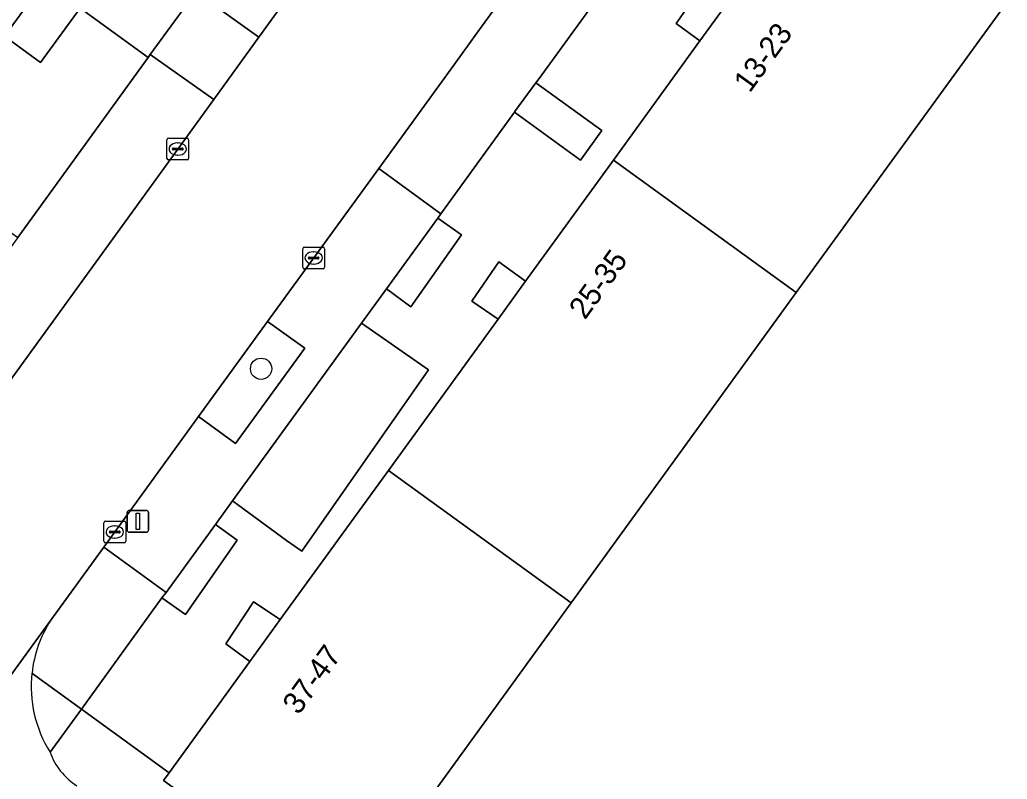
# Model space of a CAD drawing. Extents: x 159674 to 160531, y 382172 to 382904.
# Drawn here: x 160293.73 to 160339.08, y 382590.93 to 382625.81 of the extents above; entities that cross this region are included whole.
import ezdxf

# ---------------------------------------------------------------- set-up
doc = ezdxf.new("R2010")
doc.units = 0
for name, color, linetype in [('IMGEO_Boom', 7, 'Continuous'), ('IMGEO_Erf', 7, 'Continuous'), ('IMGEO_Groenvoorziening', 7, 'Continuous'), ('IMGEO_Kolk', 7, 'Continuous'), ('IMGEO_Lichtmast', 7, 'Continuous'), ('IMGEO_Muur', 7, 'Continuous'), ('IMGEO_Pand', 7, 'Continuous'), ('IMGEO_Pand_nummerreeks', 7, 'Continuous'), ('IMGEO_Rijbaan_lokaal_gesloten', 7, 'Continuous'), ('IMGEO_Rijbaan_lokaal_open', 7, 'Continuous'), ('IMGEO_Voetpad_open', 7, 'Continuous')]:
    doc.layers.add(name, color=color, linetype=linetype)

msp = doc.modelspace()

# ---------------------------------------------------------------- linework, layer by layer
at = {"layer": 'IMGEO_Boom'}
msp.add_circle((160304.817, 382609.777), 0.489, dxfattribs=at)
at = {"layer": 'IMGEO_Erf'}
msp.add_lwpolyline([(160279.477, 382626.12), (160284.088, 382622.763), (160285.838, 382625.288), (160290.642, 382621.897), (160288.85, 382619.295), (160289.606, 382618.745), (160293.648, 382615.802), (160299.627, 382624.071), (160296.504, 382626.342), (160294.691, 382623.849), (160293.034, 382625.054), (160294.847, 382627.547)], dxfattribs=at)
at = {"layer": 'IMGEO_Groenvoorziening'}
msp.add_lwpolyline([(160339.718, 382627.522), (160329.387, 382613.273), (160319.055, 382599.025), (160308.724, 382584.776), (160300.328, 382590.864), (160300.591, 382591.227), (160296.561, 382594.149), (160295.125, 382592.171)], dxfattribs=at)
for points in [[(160326.195, 382626.539), (160325.056, 382627.328), (160323.88, 382625.632), (160324.966, 382624.844)], [(160317.434, 382622.912), (160316.505, 382621.632), (160316.452, 382621.559), (160319.476, 382619.364), (160320.459, 382620.718)], [(160312.924, 382616.698), (160310.567, 382613.449), (160311.698, 382612.628), (160314.02, 382615.926)], [(160316.956, 382613.796), (160315.735, 382614.681), (160314.493, 382612.887), (160315.694, 382612.056)], [(160305.116, 382611.954), (160301.944, 382607.584), (160303.645, 382606.349), (160306.817, 382610.719)], [(160311.796, 382610.215), (160309.422, 382611.872), (160303.496, 382603.706), (160305.988, 382601.897), (160306.692, 382601.405), (160312.501, 382609.723)], [(160302.715, 382602.63), (160300.449, 382599.507), (160300.264, 382599.252), (160301.344, 382598.5), (160303.717, 382601.903)], [(160305.689, 382598.258), (160304.47, 382599.068), (160303.19, 382597.142), (160304.297, 382596.339)]]:
    msp.add_lwpolyline(points, close=True, dxfattribs=at)
msp.add_arc((160298.017, 382593.204), 3.071, 199.6505, 237.0788, dxfattribs=at)
at = {"layer": 'IMGEO_Kolk'}
for p, q in [((160300.487, 382619.441), (160300.487, 382620.293)), ((160300.562, 382620.367), (160301.414, 382620.367)), ((160300.975, 382620.147), (160301, 382620.147)), ((160301.488, 382620.293), (160301.488, 382619.441)), ((160300.746, 382619.861), (160300.746, 382619.873)), ((160301.184, 382619.824), (160300.786, 382619.824)), ((160300.789, 382619.91), (160301.187, 382619.91)), ((160300.998, 382619.587), (160300.973, 382619.587)), ((160301.23, 382619.873), (160301.23, 382619.861)), ((160301.414, 382619.367), (160300.562, 382619.367)), ((160306.731, 382614.44), (160306.731, 382615.292)), ((160306.806, 382615.366), (160307.658, 382615.366)), ((160307.219, 382615.146), (160307.244, 382615.146)), ((160307.732, 382615.292), (160307.732, 382614.44)), ((160306.99, 382614.86), (160306.99, 382614.872)), ((160307.428, 382614.823), (160307.03, 382614.823)), ((160307.033, 382614.909), (160307.431, 382614.909)), ((160307.242, 382614.586), (160307.217, 382614.586)), ((160307.474, 382614.872), (160307.474, 382614.86)), ((160307.658, 382614.366), (160306.806, 382614.366)), ((160297.671, 382602.781), (160298.523, 382602.781)), ((160297.596, 382601.855), (160297.596, 382602.707)), ((160297.855, 382602.275), (160297.855, 382602.287)), ((160297.898, 382602.324), (160298.296, 382602.324)), ((160298.084, 382602.561), (160298.109, 382602.561)), ((160298.339, 382602.287), (160298.339, 382602.275)), ((160298.597, 382602.707), (160298.597, 382601.855)), ((160298.293, 382602.238), (160297.895, 382602.238)), ((160298.107, 382602.001), (160298.082, 382602.001)), ((160298.523, 382601.781), (160297.671, 382601.781))]:
    msp.add_line(p, q, dxfattribs=at)
for points in [[(160300.487, 382619.441), (160300.487, 382620.293)], [(160300.562, 382620.367), (160301.414, 382620.367)], [(160301.488, 382620.293), (160301.488, 382619.441)], [(160301.414, 382619.367), (160300.562, 382619.367)], [(160306.731, 382614.44), (160306.731, 382615.292)], [(160306.806, 382615.366), (160307.658, 382615.366)], [(160307.732, 382615.292), (160307.732, 382614.44)], [(160307.658, 382614.366), (160306.806, 382614.366)], [(160297.671, 382602.781), (160298.523, 382602.781)], [(160297.596, 382601.855), (160297.596, 382602.707)], [(160298.597, 382602.707), (160298.597, 382601.855)], [(160298.523, 382601.781), (160297.671, 382601.781)]]:
    msp.add_lwpolyline(points, dxfattribs=at)
for centre, radius, start, end in [((160300.564, 382620.291), 0.0765, 91.552, 178.448), ((160300.564, 382620.291), 0.0765, 91.552, 178.448), ((160301.412, 382620.291), 0.0765, 1.552, 88.448), ((160301.412, 382620.291), 0.0765, 1.552, 88.448), ((160300.786, 382619.87), 0.0403, 85.8775, 175.7526), ((160300.783, 382619.86), 0.0366, 178.938, 274.7102), ((160301.187, 382619.867), 0.043, 264.8664, 352.4533), ((160301.191, 382619.872), 0.0386, 1.7309, 96.639), ((160300.564, 382619.443), 0.0765, 181.552, 268.448), ((160300.564, 382619.443), 0.0765, 181.552, 268.448), ((160301.412, 382619.443), 0.0765, 271.552, 358.448), ((160301.412, 382619.443), 0.0765, 271.552, 358.448), ((160306.808, 382615.29), 0.0765, 91.552, 178.448), ((160306.808, 382615.29), 0.0765, 91.552, 178.448), ((160307.656, 382615.29), 0.0765, 1.552, 88.448), ((160307.656, 382615.29), 0.0765, 1.552, 88.448), ((160307.03, 382614.869), 0.0403, 85.8775, 175.7526), ((160307.027, 382614.859), 0.0366, 178.938, 274.7102), ((160307.431, 382614.866), 0.043, 264.8664, 352.4533), ((160307.435, 382614.871), 0.0386, 1.7309, 96.639), ((160306.808, 382614.442), 0.0765, 181.552, 268.448), ((160306.808, 382614.442), 0.0765, 181.552, 268.448), ((160307.656, 382614.442), 0.0765, 271.552, 358.448), ((160307.656, 382614.442), 0.0765, 271.552, 358.448), ((160297.673, 382602.705), 0.0765, 91.552, 178.448), ((160297.673, 382602.705), 0.0765, 91.552, 178.448), ((160298.521, 382602.705), 0.0765, 1.552, 88.448), ((160298.521, 382602.705), 0.0765, 1.552, 88.448), ((160297.895, 382602.284), 0.0403, 85.8775, 175.7526), ((160297.892, 382602.274), 0.0366, 178.938, 274.7102), ((160298.296, 382602.281), 0.043, 264.8664, 352.4533), ((160298.3, 382602.286), 0.0386, 1.7309, 96.639), ((160297.673, 382601.857), 0.0765, 181.552, 268.448), ((160297.673, 382601.857), 0.0765, 181.552, 268.448), ((160298.521, 382601.857), 0.0765, 271.552, 358.448), ((160298.521, 382601.857), 0.0765, 271.552, 358.448)]:
    msp.add_arc(centre, radius, start, end, dxfattribs=at)
for centre, major_axis, ratio, start_param, end_param in [((160300.974, 382619.867), (-0.387, 0.002), 0.722429, 4.712389, 7.853982), ((160300.999, 382619.867), (-0.39, 0.002), 0.717154, 1.570796, 4.712389), ((160307.218, 382614.866), (-0.387, 0.002), 0.722429, 4.712389, 7.853982), ((160307.243, 382614.866), (-0.39, 0.002), 0.717154, 1.570796, 4.712389), ((160298.083, 382602.281), (-0.387, 0.002), 0.722429, 4.712389, 7.853982), ((160298.108, 382602.281), (-0.39, 0.002), 0.717154, 1.570796, 4.712389)]:
    msp.add_ellipse(centre, major_axis=major_axis, ratio=ratio, start_param=start_param, end_param=end_param, dxfattribs=at)
at = {"layer": 'IMGEO_Lichtmast'}
for p, q in [((160298.759, 382603.271), (160299.549, 382603.271)), ((160299.549, 382603.271), (160298.759, 382603.271)), ((160298.659, 382602.371), (160298.659, 382603.171)), ((160298.659, 382603.171), (160298.659, 382602.371)), ((160299.649, 382603.171), (160299.649, 382602.371)), ((160299.649, 382602.371), (160299.649, 382603.171)), ((160299.549, 382602.271), (160298.759, 382602.271)), ((160298.759, 382602.271), (160299.549, 382602.271))]:
    msp.add_line(p, q, dxfattribs=at)
msp.add_lwpolyline([(160299.079, 382603.146), (160299.229, 382603.146), (160299.229, 382602.396), (160299.079, 382602.396), (160299.079, 382603.146)], dxfattribs=at)
for centre, start, end in [((160298.759, 382603.171), 90, 180), ((160298.759, 382603.171), 90, 180), ((160299.549, 382603.171), 0, 90), ((160299.549, 382603.171), 360, 90), ((160298.759, 382602.371), 180, 270), ((160298.759, 382602.371), 180, 270), ((160299.549, 382602.371), 270, 0), ((160299.549, 382602.371), 270, 0)]:
    msp.add_arc(centre, 0.1, start, end, dxfattribs=at)
at = {"layer": 'IMGEO_Muur'}
msp.add_lwpolyline([(160293.648, 382615.802), (160299.627, 382624.071)], dxfattribs=at)
at = {"layer": 'IMGEO_Pand'}
for points in [[(160339.718, 382627.522), (160331.322, 382633.61), (160326.195, 382626.539), (160324.966, 382624.844), (160320.991, 382619.361), (160329.387, 382613.273)], [(160297.081, 382631.057), (160294.639, 382627.698), (160294.847, 382627.547), (160296.504, 382626.342), (160299.627, 382624.071), (160299.725, 382624.206), (160301.82, 382627.087), (160302.069, 382627.43)], [(160296.504, 382626.342), (160294.847, 382627.547), (160293.034, 382625.054), (160294.691, 382623.849)], [(160329.387, 382613.273), (160320.991, 382619.361), (160316.956, 382613.796), (160315.694, 382612.056), (160310.659, 382605.113), (160319.055, 382599.025)], [(160319.055, 382599.025), (160310.659, 382605.113), (160305.689, 382598.258), (160304.297, 382596.339), (160300.591, 382591.227), (160300.328, 382590.864), (160308.724, 382584.776)]]:
    msp.add_lwpolyline(points, close=True, dxfattribs=at)
at = {"layer": 'IMGEO_Rijbaan_lokaal_gesloten'}
for points in [[(160315.311, 382639.622), (160304.717, 382625.008), (160302.639, 382622.143), (160290.62, 382605.563), (160279.709, 382590.612), (160279.414, 382590.208), (160269.482, 382576.534), (160263.507, 382568.309), (160253.466, 382554.485), (160253.079, 382553.951), (160242.339, 382539.119), (160232.376, 382525.365), (160226.58, 382517.362), (160218.061, 382505.6), (160216.652, 382503.655), (160216.208, 382503.063), (160216.121, 382502.946), (160214.024, 382500), (160205.773, 382488.409), (160195.682, 382474.429), (160187.988, 382463.77), (160179.328, 382451.773), (160168.227, 382436.541)], [(160249.155, 382534.809), (160256.944, 382545.554), (160259.145, 382548.59), (160262.654, 382553.43), (160263.762, 382554.959), (160267.262, 382559.788), (160279.748, 382577.012), (160283.38, 382582.021), (160283.56, 382582.27), (160285.497, 382584.942), (160285.942, 382585.556), (160295.155, 382598.231), (160297.594, 382601.591), (160301.944, 382607.584), (160305.116, 382611.954), (160310.216, 382618.98), (160313.661, 382623.726), (160314.718, 382625.182), (160318.081, 382629.815)]]:
    msp.add_lwpolyline(points, dxfattribs=at)
at = {"layer": 'IMGEO_Rijbaan_lokaal_open'}
msp.add_lwpolyline([(160295.155, 382598.231), (160285.942, 382585.556)], dxfattribs=at)
for centre, radius, start, end in [((160299.924, 382595.176), 5.663, 147.3539, 173.6526), ((160299.906, 382595.174), 5.646, 173.6175, 212.1343), ((160298.017, 382593.204), 3.071, 199.6505, 237.0788)]:
    msp.add_arc(centre, radius, start, end, dxfattribs=at)
at = {"layer": 'IMGEO_Voetpad_open'}
for points in [[(160333.537, 382670.671), (160303.037, 382628.76), (160302.069, 382627.43), (160301.82, 382627.087), (160304.717, 382625.008), (160315.311, 382639.622), (160336.801, 382669.305)], [(160320.916, 382627.71), (160317.578, 382623.11), (160317.434, 382622.912), (160320.459, 382620.718), (160319.476, 382619.364), (160316.452, 382621.559), (160313.066, 382616.893), (160312.924, 382616.698), (160314.02, 382615.926), (160311.698, 382612.628), (160310.567, 382613.449), (160309.422, 382611.872), (160311.796, 382610.215), (160312.501, 382609.723), (160306.692, 382601.405), (160305.988, 382601.897), (160303.496, 382603.706), (160302.715, 382602.63), (160303.717, 382601.903), (160301.344, 382598.5), (160300.264, 382599.252), (160296.561, 382594.149), (160300.591, 382591.227), (160304.297, 382596.339), (160303.19, 382597.142), (160304.47, 382599.068), (160305.689, 382598.258), (160310.659, 382605.113), (160315.694, 382612.056), (160314.493, 382612.887), (160315.735, 382614.681), (160316.956, 382613.796), (160320.991, 382619.361), (160324.966, 382624.844), (160323.88, 382625.632), (160325.056, 382627.328)], [(160302.639, 382622.143), (160299.725, 382624.206), (160299.627, 382624.071), (160293.648, 382615.802), (160289.085, 382609.536), (160286.703, 382606.273), (160286.379, 382603.191)], [(160290.62, 382605.563), (160302.639, 382622.143)], [(160300.264, 382599.252), (160300.449, 382599.507), (160297.594, 382601.591), (160295.155, 382598.231)], [(160294.295, 382595.802), (160296.561, 382594.149), (160300.264, 382599.252)], [(160295.125, 382592.171), (160296.561, 382594.149), (160294.295, 382595.802)]]:
    msp.add_lwpolyline(points, dxfattribs=at)
for points in [[(160320.916, 382627.71), (160320.946, 382627.751), (160318.081, 382629.815), (160314.718, 382625.182), (160313.661, 382623.726), (160310.216, 382618.98), (160313.066, 382616.893), (160316.452, 382621.559), (160316.505, 382621.632), (160317.434, 382622.912), (160317.578, 382623.11)], [(160299.725, 382624.206), (160302.639, 382622.143), (160304.717, 382625.008), (160301.82, 382627.087)], [(160312.924, 382616.698), (160313.066, 382616.893), (160310.216, 382618.98), (160305.116, 382611.954), (160306.817, 382610.719), (160303.645, 382606.349), (160301.944, 382607.584), (160297.594, 382601.591), (160300.449, 382599.507), (160302.715, 382602.63), (160303.496, 382603.706), (160309.422, 382611.872), (160310.567, 382613.449)]]:
    msp.add_lwpolyline(points, close=True, dxfattribs=at)
for centre, radius, start, end in [((160299.924, 382595.176), 5.663, 147.3539, 173.6526), ((160299.906, 382595.174), 5.646, 173.6175, 212.1343)]:
    msp.add_arc(centre, radius, start, end, dxfattribs=at)

# ---------------------------------------------------------------- texts
at = {"layer": 'IMGEO_Pand_nummerreeks'}
for s, rotation, p in [('13-23', 54.0528, (160327.254, 382622.411)), ('25-35', 54.2075, (160319.69, 382611.993)), ('37-47', 54.0528, (160306.537, 382593.84))]:
    msp.add_text(s, height=1, rotation=rotation, dxfattribs=at).set_placement(p)

doc.saveas('drawing.dxf')
